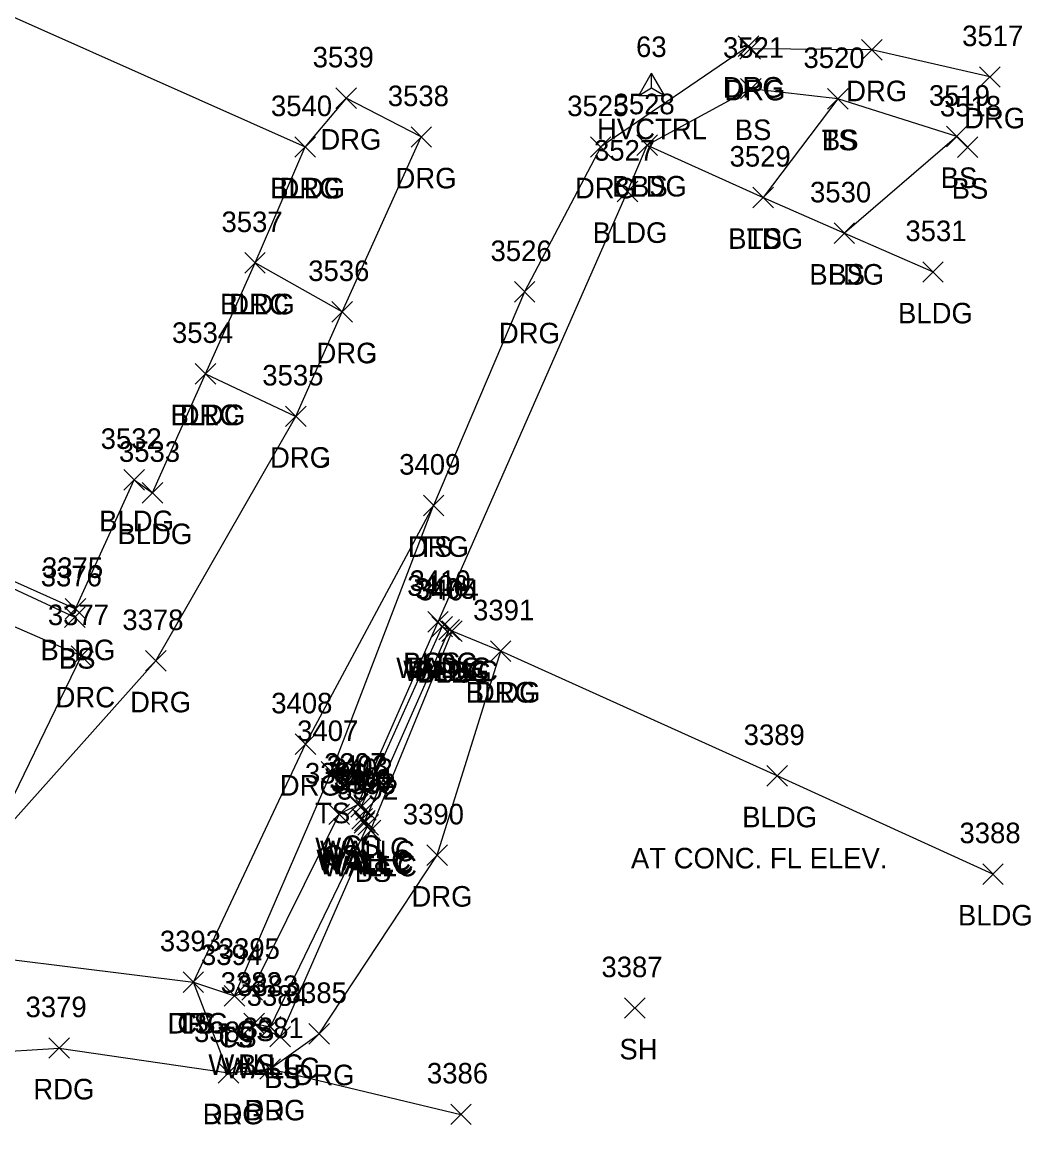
# Model space of a CAD drawing. Extents: x 49137 to 50946, y 9590 to 10709.
# Drawn here: x 50494.3 to 50592.4, y 9799.1 to 9907.3 of the extents above; entities that cross this region are included whole.
import ezdxf

# ---------------------------------------------------------------- set-up
doc = ezdxf.new("R2010")
doc.units = 0
for name, color, linetype in [('C_A', 7, 'Continuous'), ('C_I', 7, 'Continuous'), ('CPSM', 7, 'Continuous'), ('L_A', 7, 'Continuous'), ('L_C', 7, 'Continuous'), ('L_I', 7, 'Continuous'), ('L_TIC', 7, 'Continuous'), ('LBC', 7, 'Continuous'), ('LELB', 7, 'Continuous'), ('LW', 7, 'Continuous'), ('P_A', 7, 'Continuous'), ('P_I', 7, 'Continuous'), ('P_TIC', 7, 'Continuous'), ('PEU', 7, 'Continuous'), ('R_A', 7, 'Continuous'), ('R_I', 7, 'Continuous'), ('R_TIC', 7, 'Continuous'), ('RDG', 7, 'Continuous'), ('RDP', 7, 'Continuous')]:
    doc.layers.add(name, color=color, linetype=linetype)

msp = doc.modelspace()

# ---------------------------------------------------------------- linework, layer by layer
at = {"layer": 'CPSM'}
for p, q in [((50554.26, 9900.21), (50555.51, 9902.38)), ((50556.76, 9900.21), (50555.51, 9902.38)), ((50555.51, 9900.94), (50555.51, 9902.38)), ((50554.26, 9900.21), (50555.51, 9900.94)), ((50555.51, 9900.94), (50555.51, 9900.94)), ((50555.51, 9900.94), (50556.76, 9900.21)), ((50554.26, 9900.21), (50556.76, 9900.21))]:
    msp.add_line(p, q, dxfattribs=at)
at = {"layer": 'L_TIC'}
for points in [[(50564.16, 9899.86), (50566.16, 9901.86)], [(50566.16, 9899.86), (50564.16, 9901.86)], [(50572.64, 9898.87), (50574.64, 9900.87)], [(50574.64, 9898.87), (50572.64, 9900.87)], [(50572.64, 9898.87), (50574.64, 9900.87)], [(50574.64, 9898.87), (50572.64, 9900.87)], [(50584.2, 9895.2), (50586.2, 9897.2)], [(50586.2, 9895.2), (50584.2, 9897.2)], [(50584.2, 9895.2), (50586.2, 9897.2)], [(50586.2, 9895.2), (50584.2, 9897.2)], [(50520.81, 9894.19), (50522.81, 9896.19)], [(50522.81, 9894.19), (50520.81, 9896.19)], [(50520.81, 9894.19), (50522.81, 9896.19)], [(50522.81, 9894.19), (50520.81, 9896.19)], [(50554.07, 9894.37), (50556.07, 9896.37)], [(50556.07, 9894.37), (50554.07, 9896.37)], [(50554.07, 9894.37), (50556.07, 9896.37)], [(50556.07, 9894.37), (50554.07, 9896.37)], [(50585.27, 9894.16), (50587.27, 9896.16)], [(50587.27, 9894.16), (50585.27, 9896.16)], [(50552.17, 9889.86), (50554.17, 9891.86)], [(50554.17, 9889.86), (50552.17, 9891.86)], [(50565.37, 9889.28), (50567.37, 9891.28)], [(50567.37, 9889.28), (50565.37, 9891.28)], [(50565.37, 9889.28), (50567.37, 9891.28)], [(50567.37, 9889.28), (50565.37, 9891.28)], [(50573.27, 9885.8), (50575.27, 9887.8)], [(50575.27, 9885.8), (50573.27, 9887.8)], [(50573.27, 9885.8), (50575.27, 9887.8)], [(50575.27, 9885.8), (50573.27, 9887.8)], [(50515.92, 9882.91), (50517.92, 9884.91)], [(50517.92, 9882.91), (50515.92, 9884.91)], [(50581.9, 9882.03), (50583.9, 9884.03)], [(50583.9, 9882.03), (50581.9, 9884.03)], [(50511.1, 9872.13), (50513.1, 9874.13)], [(50513.1, 9872.13), (50511.1, 9874.13)], [(50504.16, 9861.82), (50506.16, 9863.82)], [(50506.16, 9861.82), (50504.16, 9863.82)], [(50505.94, 9860.56), (50507.94, 9862.56)], [(50507.94, 9860.56), (50505.94, 9862.56)], [(50533.3, 9859.32), (50535.3, 9861.32)], [(50535.3, 9859.32), (50533.3, 9861.32)], [(50498.45, 9849.27), (50500.45, 9851.27)], [(50500.45, 9849.27), (50498.45, 9851.27)], [(50498.39, 9848.45), (50500.39, 9850.45)], [(50500.39, 9848.45), (50498.39, 9850.45)], [(50533.73, 9848.01), (50535.73, 9850.01)], [(50535.73, 9848.01), (50533.73, 9850.01)], [(50533.73, 9848.01), (50535.73, 9850.01)], [(50535.73, 9848.01), (50533.73, 9850.01)], [(50534.13, 9847.53), (50536.13, 9849.53)], [(50536.13, 9847.53), (50534.13, 9849.53)], [(50534.13, 9847.53), (50536.13, 9849.53)], [(50536.13, 9847.53), (50534.13, 9849.53)], [(50534.81, 9847.24), (50536.81, 9849.24)], [(50536.81, 9847.24), (50534.81, 9849.24)], [(50534.81, 9847.24), (50536.81, 9849.24)], [(50536.81, 9847.24), (50534.81, 9849.24)], [(50535.09, 9847.09), (50537.09, 9849.09)], [(50537.09, 9847.09), (50535.09, 9849.09)], [(50535.09, 9847.09), (50537.09, 9849.09)], [(50537.09, 9847.09), (50535.09, 9849.09)], [(50539.83, 9845.15), (50541.83, 9847.15)], [(50541.83, 9845.15), (50539.83, 9847.15)], [(50523.36, 9833.41), (50525.36, 9835.41)], [(50525.36, 9833.41), (50523.36, 9835.41)], [(50566.74, 9833.02), (50568.74, 9835.02)], [(50568.74, 9833.02), (50566.74, 9835.02)], [(50525.92, 9830.23), (50527.92, 9832.23)], [(50527.92, 9830.23), (50525.92, 9832.23)], [(50526.24, 9830.01), (50528.24, 9832.01)], [(50528.24, 9830.01), (50526.24, 9832.01)], [(50526.72, 9829.71), (50528.72, 9831.71)], [(50528.72, 9829.71), (50526.72, 9831.71)], [(50524.1, 9829.28), (50526.1, 9831.28)], [(50526.1, 9829.28), (50524.1, 9831.28)], [(50526.35, 9828.84), (50528.35, 9830.84)], [(50528.35, 9828.84), (50526.35, 9830.84)], [(50526.6, 9828.66), (50528.6, 9830.66)], [(50528.6, 9828.66), (50526.6, 9830.66)], [(50526.6, 9828.66), (50528.6, 9830.66)], [(50528.6, 9828.66), (50526.6, 9830.66)], [(50526.56, 9828.45), (50528.56, 9830.45)], [(50528.56, 9828.45), (50526.56, 9830.45)], [(50526.93, 9828.25), (50528.93, 9830.25)], [(50528.93, 9828.25), (50526.93, 9830.25)], [(50527.17, 9827.71), (50529.17, 9829.71)], [(50529.17, 9827.71), (50527.17, 9829.71)], [(50587.73, 9823.47), (50589.73, 9825.47)], [(50589.73, 9823.47), (50587.73, 9825.47)], [(50509.92, 9812.96), (50511.92, 9814.96)], [(50511.92, 9812.96), (50509.92, 9814.96)], [(50509.92, 9812.96), (50511.92, 9814.96)], [(50511.92, 9812.96), (50509.92, 9814.96)], [(50513.92, 9811.62), (50515.92, 9813.62)], [(50515.92, 9811.62), (50513.92, 9813.62)], [(50513.92, 9811.62), (50515.92, 9813.62)], [(50515.92, 9811.62), (50513.92, 9813.62)], [(50515.65, 9812.22), (50517.65, 9814.22)], [(50517.65, 9812.22), (50515.65, 9814.22)], [(50552.89, 9810.44), (50554.89, 9812.44)], [(50554.89, 9810.44), (50552.89, 9812.44)], [(50515.84, 9808.93), (50517.84, 9810.93)], [(50517.84, 9808.93), (50515.84, 9810.93)], [(50515.84, 9808.93), (50517.84, 9810.93)], [(50517.84, 9808.93), (50515.84, 9810.93)], [(50517.44, 9808.61), (50519.44, 9810.61)], [(50519.44, 9808.61), (50517.44, 9810.61)], [(50518.37, 9807.65), (50520.37, 9809.65)], [(50520.37, 9807.65), (50518.37, 9809.65)]]:
    msp.add_lwpolyline(points, dxfattribs=at)
at = {"layer": 'LBC'}
for points in [[(50453.33, 9885.21), (50451.29, 9886.1), (50471.44, 9929.45), (50476.11, 9927.56), (50485.09, 9923.37), (50480.09, 9913.78), (50521.81, 9895.19)], [(50453.33, 9885.21), (50447.75, 9872.84), (50470.9, 9863.05), (50499.45, 9850.27), (50505.16, 9862.82), (50506.94, 9861.56), (50512.1, 9873.13), (50516.92, 9883.91), (50521.81, 9895.19)], [(50588.73, 9824.47), (50567.74, 9834.02), (50540.83, 9846.15), (50536.09, 9848.09), (50535.81, 9848.24), (50535.13, 9848.53), (50534.73, 9849.01), (50553.17, 9890.86), (50555.07, 9895.37), (50566.37, 9890.28), (50574.27, 9886.8), (50582.9, 9883.03)]]:
    msp.add_lwpolyline(points, dxfattribs=at)
at = {"layer": 'LELB'}
for points in [[(50586.27, 9895.16), (50585.2, 9896.2), (50573.64, 9899.87), (50565.16, 9900.86), (50555.07, 9895.37)], [(50573.64, 9899.87), (50566.37, 9890.28)], [(50585.2, 9896.2), (50574.27, 9886.8)], [(50447.56, 9879.46), (50444.15, 9873.82), (50470.54, 9862.85), (50499.39, 9849.45)], [(50510.92, 9813.96), (50514.92, 9812.62), (50524.36, 9834.41), (50534.3, 9860.32)], [(50514.92, 9812.62), (50516.65, 9813.22), (50525.1, 9830.28), (50526.92, 9831.23), (50534.73, 9849.01)], [(50516.84, 9809.93), (50519.37, 9808.65), (50528.17, 9828.71), (50536.09, 9848.09)], [(50445.25, 9815.6), (50462.62, 9818.37), (50481.17, 9817.65), (50510.92, 9813.96)]]:
    msp.add_lwpolyline(points, dxfattribs=at)
at = {"layer": 'LW'}
for points in [[(50516.84, 9809.93), (50518.44, 9809.61), (50527.93, 9829.25), (50527.56, 9829.45), (50527.6, 9829.66), (50535.81, 9848.24)], [(50527.6, 9829.66), (50527.35, 9829.84), (50527.72, 9830.71), (50527.24, 9831.01), (50535.13, 9848.53)]]:
    msp.add_lwpolyline(points, dxfattribs=at)
at = {"layer": 'P_TIC'}
for points in [[(50496.86, 9806.55), (50498.86, 9808.55)], [(50498.86, 9806.55), (50496.86, 9808.55)], [(50513.33, 9804.13), (50515.33, 9806.13)], [(50515.33, 9804.13), (50513.33, 9806.13)], [(50517.4, 9804.51), (50519.4, 9806.51)], [(50519.4, 9804.51), (50517.4, 9806.51)], [(50535.96, 9800.1), (50537.96, 9802.1)], [(50537.96, 9800.1), (50535.96, 9802.1)]]:
    msp.add_lwpolyline(points, dxfattribs=at)
at = {"layer": 'PEU'}
msp.add_lwpolyline([(49941.83, 9610.06), (49990.09, 9639.04), (50024.75, 9652.6), (50065.89, 9663.6), (50106.75, 9669.47), (50143.68, 9687.26), (50173.12, 9705.67), (50199.31, 9725.1), (50238.44, 9758.01), (50268.02, 9782.89), (50296.91, 9803.77), (50321.98, 9815.49), (50335.39, 9819.52), (50365.78, 9821.11), (50382.81, 9823.36), (50421.32, 9824.61), (50445.25, 9815.6), (50461.95, 9809.8), (50483.11, 9806.63), (50497.86, 9807.55), (50514.33, 9805.13), (50518.4, 9805.51), (50536.96, 9801.1)], dxfattribs=at)
at = {"layer": 'R_TIC'}
for points in [[(50563.94, 9903.99), (50565.94, 9905.99)], [(50565.94, 9903.99), (50563.94, 9905.99)], [(50564.11, 9903.72), (50566.11, 9905.72)], [(50566.11, 9903.72), (50564.11, 9905.72)], [(50575.95, 9903.64), (50577.95, 9905.64)], [(50577.95, 9903.64), (50575.95, 9905.64)], [(50587.43, 9901), (50589.43, 9903)], [(50589.43, 9901), (50587.43, 9903)], [(50524.79, 9898.93), (50526.79, 9900.93)], [(50526.79, 9898.93), (50524.79, 9900.93)], [(50532.1, 9895.16), (50534.1, 9897.16)], [(50534.1, 9895.16), (50532.1, 9897.16)], [(50520.81, 9894.19), (50522.81, 9896.19)], [(50522.81, 9894.19), (50520.81, 9896.19)], [(50549.56, 9894.19), (50551.56, 9896.19)], [(50551.56, 9894.19), (50549.56, 9896.19)], [(50515.92, 9882.91), (50517.92, 9884.91)], [(50517.92, 9882.91), (50515.92, 9884.91)], [(50542.16, 9880.09), (50544.16, 9882.09)], [(50544.16, 9880.09), (50542.16, 9882.09)], [(50524.41, 9878.15), (50526.41, 9880.15)], [(50526.41, 9878.15), (50524.41, 9880.15)], [(50524.41, 9878.15), (50526.41, 9880.15)], [(50526.41, 9878.15), (50524.41, 9880.15)], [(50511.1, 9872.13), (50513.1, 9874.13)], [(50513.1, 9872.13), (50511.1, 9874.13)], [(50519.89, 9867.99), (50521.89, 9869.99)], [(50521.89, 9867.99), (50519.89, 9869.99)], [(50519.89, 9867.99), (50521.89, 9869.99)], [(50521.89, 9867.99), (50519.89, 9869.99)], [(50533.3, 9859.32), (50535.3, 9861.32)], [(50535.3, 9859.32), (50533.3, 9861.32)], [(50539.83, 9845.15), (50541.83, 9847.15)], [(50541.83, 9845.15), (50539.83, 9847.15)], [(50499.02, 9844.68), (50501.02, 9846.68)], [(50501.02, 9844.68), (50499.02, 9846.68)], [(50499.02, 9844.68), (50501.02, 9846.68)], [(50501.02, 9844.68), (50499.02, 9846.68)], [(50506.27, 9844.2), (50508.27, 9846.2)], [(50508.27, 9844.2), (50506.27, 9846.2)], [(50520.84, 9836.1), (50522.84, 9838.1)], [(50522.84, 9836.1), (50520.84, 9838.1)], [(50533.65, 9825.3), (50535.65, 9827.3)], [(50535.65, 9825.3), (50533.65, 9827.3)], [(50509.92, 9812.96), (50511.92, 9814.96)], [(50511.92, 9812.96), (50509.92, 9814.96)], [(50522.17, 9807.93), (50524.17, 9809.93)], [(50524.17, 9807.93), (50522.17, 9809.93)], [(50513.33, 9804.13), (50515.33, 9806.13)], [(50515.33, 9804.13), (50513.33, 9806.13)], [(50517.4, 9804.51), (50519.4, 9806.51)], [(50519.4, 9804.51), (50517.4, 9806.51)]]:
    msp.add_lwpolyline(points, dxfattribs=at)
at = {"layer": 'RDG'}
for points in [[(50588.43, 9902), (50576.95, 9904.64), (50565.11, 9904.72), (50564.94, 9904.99), (50550.56, 9895.19), (50543.16, 9881.09)], [(50525.41, 9879.15), (50533.1, 9896.16), (50525.79, 9899.93), (50521.81, 9895.19)], [(50543.16, 9881.09), (50534.3, 9860.32)], [(50490.9, 9826.9), (50507.27, 9845.2), (50520.89, 9868.99)], [(50514.33, 9805.13), (50510.92, 9813.96), (50521.84, 9837.1), (50534.3, 9860.32)], [(50518.4, 9805.51), (50523.17, 9808.93), (50534.65, 9826.3), (50540.83, 9846.15)]]:
    msp.add_lwpolyline(points, dxfattribs=at)
at = {"layer": 'RDP'}
for points in [[(50512.1, 9873.13), (50520.89, 9868.99), (50525.41, 9879.15), (50516.92, 9883.91)], [(50438.77, 9873.25), (50429.63, 9854.36), (50436.92, 9850.94), (50436.03, 9848.95), (50469.72, 9834.15), (50490.9, 9826.9), (50500.02, 9845.68)], [(50438.77, 9873.25), (50472.64, 9857.63), (50500.02, 9845.68)]]:
    msp.add_lwpolyline(points, dxfattribs=at)

# ---------------------------------------------------------------- texts
at = {"layer": 'C_A'}
msp.add_text('HVCTRL', height=2, dxfattribs=at).set_placement((50550.2, 9895.94))
at = {"layer": 'C_I'}
msp.add_text('63', height=2, dxfattribs=at).set_placement((50554, 9903.94))
at = {"layer": 'L_A'}
for s, p in [('BS', (50563.6, 9895.86)), ('TS', (50572.05, 9894.87)), ('BS', (50572.08, 9894.87)), ('BLDG', (50551.66, 9890.37)), ('BS', (50553.51, 9890.37)), ('BS', (50583.64, 9891.2)), ('BS', (50583.64, 9891.2)), ('BLDG', (50518.4, 9890.19)), ('BLDG', (50518.4, 9890.19)), ('BS', (50584.71, 9890.16)), ('BLDG', (50549.77, 9885.86)), ('BLDG', (50562.96, 9885.28)), ('TS', (50564.78, 9885.28)), ('BLDG', (50570.86, 9881.8)), ('BS', (50572.71, 9881.8)), ('BLDG', (50513.51, 9878.91)), ('BLDG', (50579.49, 9878.03)), ('BLDG', (50508.69, 9868.13)), ('BLDG', (50501.75, 9857.82)), ('BLDG', (50503.53, 9856.56)), ('TS', (50532.71, 9855.32)), ('BLDG', (50496.04, 9845.27)), ('BS', (50497.83, 9844.45)), ('BLDG', (50531.33, 9844.01)), ('CS', (50533.18, 9844.01)), ('WALLC', (50530.66, 9843.53)), ('WALLC', (50531.34, 9843.24)), ('BLDG', (50531.72, 9843.53)), ('BLDG', (50532.4, 9843.24)), ('BLDG', (50532.68, 9843.09)), ('BS', (50534.53, 9843.09)), ('BLDG', (50537.42, 9841.15)), ('TS', (50522.77, 9829.41)), ('BLDG', (50564.33, 9829.02)), ('WALLC', (50522.78, 9826.01)), ('WALLC', (50523.25, 9825.71)), ('CS', (50523.54, 9825.28)), ('CS', (50525.36, 9826.23)), ('WALLC', (50522.89, 9824.84)), ('WALLC', (50523.09, 9824.45)), ('WALLC', (50523.14, 9824.66)), ('WALLC', (50523.14, 9824.66)), ('WALLC', (50523.46, 9824.25)), ('BS', (50526.61, 9823.71)), ('BLDG', (50585.32, 9819.47)), ('TS', (50509.33, 9808.96)), ('CS', (50509.36, 9808.96)), ('CS', (50515.09, 9808.22)), ('TS', (50513.32, 9807.62)), ('CS', (50513.36, 9807.62)), ('SH', (50552.38, 9806.44)), ('WALLC', (50512.38, 9804.93)), ('BS', (50515.28, 9804.93)), ('WALLC', (50513.97, 9804.61)), ('BS', (50517.81, 9803.65))]:
    msp.add_text(s, height=2, dxfattribs=at).set_placement(p)
at = {"layer": 'L_C'}
msp.add_text('AT CONC. FL ELEV.', height=2, dxfattribs=at).set_placement((50553.5, 9825.02))
at = {"layer": 'L_I'}
for s, p in [('3521', (50562.46, 9903.86)), ('3520', (50570.29, 9902.87)), ('3520', (50570.29, 9902.87)), ('3519', (50582.5, 9899.2)), ('3519', (50582.5, 9899.2)), ('3540', (50518.47, 9898.19)), ('3540', (50518.47, 9898.19)), ('3528', (50551.81, 9898.37)), ('3528', (50551.81, 9898.37)), ('3518', (50583.57, 9898.16)), ('3527', (50549.91, 9893.86)), ('3529', (50563.1, 9893.28)), ('3529', (50563.1, 9893.28)), ('3530', (50570.93, 9889.8)), ('3530', (50570.93, 9889.8)), ('3537', (50513.66, 9886.91)), ('3531', (50580.21, 9886.03)), ('3534', (50508.84, 9876.13)), ('3532', (50501.9, 9865.82)), ('3533', (50503.68, 9864.56)), ('3409', (50530.95, 9863.32)), ('3376', (50496.07, 9852.45)), ('3375', (50496.19, 9853.27)), ('3406', (50531.73, 9851.53)), ('3406', (50531.73, 9851.53)), ('3410', (50531.96, 9852.01)), ('3410', (50531.96, 9852.01)), ('3405', (50532.47, 9851.24)), ('3405', (50532.47, 9851.24)), ('3404', (50532.75, 9851.09)), ('3404', (50532.75, 9851.09)), ('3391', (50538.14, 9849.15)), ('3407', (50521.02, 9837.41)), ('3389', (50564.47, 9837.02)), ('3397', (50523.66, 9834.23)), ('3403', (50523.9, 9834.01)), ('3396', (50521.78, 9833.28)), ('3402', (50524.38, 9833.71)), ('3400', (50524.18, 9832.66)), ('3400', (50524.18, 9832.66)), ('3399', (50524.29, 9832.45)), ('3401', (50524.58, 9832.84)), ('3398', (50524.67, 9832.25)), ('3392', (50524.91, 9831.71)), ('3388', (50585.47, 9827.47)), ('3393', (50507.66, 9816.96)), ('3393', (50507.66, 9816.96)), ('3394', (50511.66, 9815.62)), ('3394', (50511.66, 9815.62)), ('3395', (50513.39, 9816.22)), ('3387', (50550.63, 9814.44)), ('3382', (50513.58, 9812.93)), ('3382', (50513.58, 9812.93)), ('3383', (50515.18, 9812.61)), ('3384', (50516.11, 9811.65))]:
    msp.add_text(s, height=2, dxfattribs=at).set_placement(p)
at = {"layer": 'P_A'}
for p in [(50495.35, 9802.55), (50515.89, 9800.51), (50511.82, 9800.13)]:
    msp.add_text('RDG', height=2, dxfattribs=at).set_placement(p)
at = {"layer": 'P_I'}
for s, p in [('3379', (50494.59, 9810.55)), ('3380', (50510.99, 9808.13)), ('3381', (50515.71, 9808.51)), ('3386', (50533.65, 9804.1))]:
    msp.add_text(s, height=2, dxfattribs=at).set_placement(p)
at = {"layer": 'R_A'}
for s, p in [('DRG', (50562.43, 9899.99)), ('DRG', (50562.6, 9899.72)), ('DRG', (50574.44, 9899.64)), ('DRG', (50585.92, 9897)), ('DRG', (50523.28, 9894.93)), ('DRG', (50530.59, 9891.16)), ('DRG', (50519.3, 9890.19)), ('DRG', (50548.05, 9890.19)), ('DRC', (50514.41, 9878.91)), ('DRG', (50540.65, 9876.09)), ('DRC', (50522.9, 9874.15)), ('DRG', (50522.9, 9874.15)), ('DRC', (50509.59, 9868.13)), ('DRC', (50518.38, 9863.99)), ('DRG', (50518.38, 9863.99)), ('DRG', (50531.79, 9855.32)), ('DRC', (50497.51, 9840.68)), ('DRC', (50497.51, 9840.68)), ('DRG', (50538.32, 9841.15)), ('DRG', (50504.76, 9840.2)), ('DRG', (50519.33, 9832.1)), ('DRG', (50532.14, 9821.3)), ('DRG', (50508.41, 9808.96)), ('DRG', (50520.66, 9803.93)), ('DRG', (50515.89, 9800.51)), ('DRG', (50511.82, 9800.13))]:
    msp.add_text(s, height=2, dxfattribs=at).set_placement(p)
at = {"layer": 'R_I'}
for s, p in [('3517', (50585.73, 9905)), ('3539', (50522.53, 9902.93)), ('3538', (50529.84, 9899.16)), ('3540', (50518.47, 9898.19)), ('3525', (50547.3, 9898.19)), ('3537', (50513.66, 9886.91)), ('3526', (50539.84, 9884.09)), ('3536', (50522.1, 9882.15)), ('3536', (50522.1, 9882.15)), ('3534', (50508.84, 9876.13)), ('3535', (50517.63, 9871.99)), ('3535', (50517.63, 9871.99)), ('3409', (50530.95, 9863.32)), ('3391', (50538.14, 9849.15)), ('3377', (50496.76, 9848.68)), ('3377', (50496.76, 9848.68)), ('3378', (50504.01, 9848.2)), ('3408', (50518.5, 9840.1)), ('3390', (50531.3, 9829.3)), ('3393', (50507.66, 9816.96)), ('3385', (50519.91, 9811.93)), ('3380', (50510.99, 9808.13)), ('3381', (50515.71, 9808.51))]:
    msp.add_text(s, height=2, dxfattribs=at).set_placement(p)

doc.saveas('drawing.dxf')
